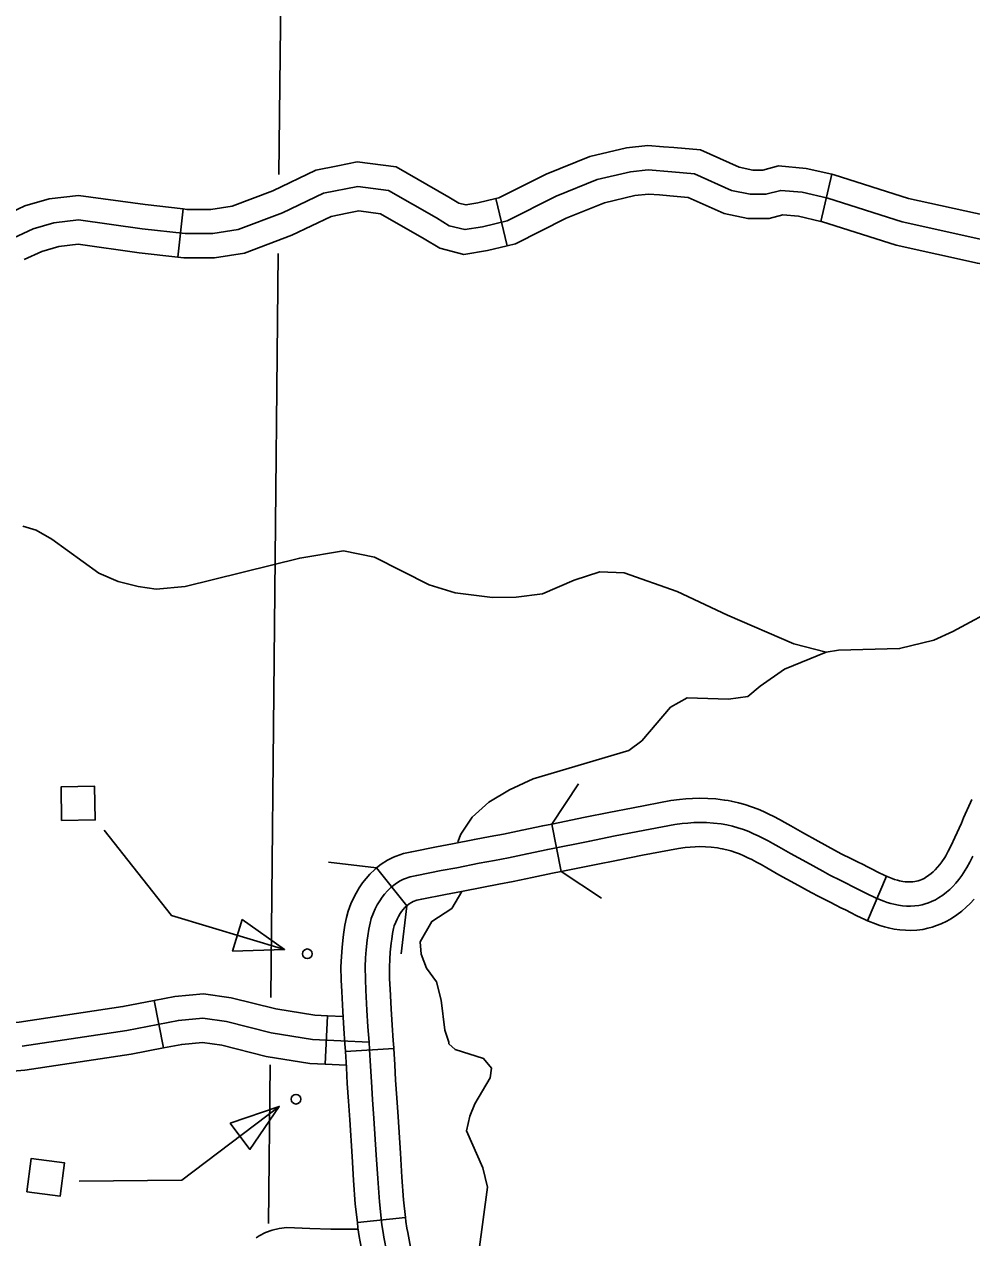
# Model space of a CAD drawing. Extents: x -19 to 366, y -4 to 359.
# Drawn here: x 137.249 to 137.806, y 195.278 to 195.99 of the extents above; entities that cross this region are included whole.
import ezdxf

# ---------------------------------------------------------------- set-up
doc = ezdxf.new("R2010")
doc.units = 0
for name, color, linetype in [('21', 7, 'Continuous'), ('R_Axis Annot', 7, 'Continuous'), ('R_ROW', 7, 'Continuous'), ('R_ROW Annot', 7, 'Continuous'), ('R_Temp Easement', 7, 'Continuous'), ('R_Vert Alg Annot', 7, 'Continuous'), ('Sheet Fence', 7, 'Continuous'), ('T_Indications', 7, 'Continuous')]:
    doc.layers.add(name, color=color, linetype=linetype)

msp = doc.modelspace()

# ---------------------------------------------------------------- linework, layer by layer
at = {"layer": '21'}
for points in [[(137.27141, 195.52273), (137.27107, 195.54244), (137.29083, 195.54279), (137.29118, 195.52308)], [(137.37741, 195.46455), (137.3718, 195.44606), (137.40234, 195.44691)], [(137.37035, 195.34511), (137.382, 195.3297), (137.39929, 195.35487)], [(137.25104, 195.30477), (137.25349, 195.32433), (137.27311, 195.32187), (137.27066, 195.30231)]]:
    msp.add_lwpolyline(points, close=True, dxfattribs=at)
for points in [[(137.40234, 195.44691), (137.33595, 195.46702), (137.29636, 195.517)], [(137.39929, 195.35487), (137.34204, 195.3116), (137.28174, 195.31099)]]:
    msp.add_lwpolyline(points, dxfattribs=at)
for centre in [(137.41574, 195.44447), (137.40904, 195.35914)]:
    msp.add_circle(centre, 0.00284, dxfattribs=at)
at = {"layer": 'R_Axis Annot'}
for points in [[(137.39906, 195.90182), (137.40028, 196.02432)], [(137.39425, 195.41879), (137.3986, 195.85546)], [(137.39293, 195.28619), (137.39385, 195.37924)]]:
    msp.add_lwpolyline(points, dxfattribs=at)
at = {"layer": 'R_ROW'}
for p, q in [((137.55926, 195.52066), (137.56487, 195.49282)), ((137.65824, 195.50635), (137.65824, 195.50635)), ((137.47414, 195.47271), (137.45646, 195.49495)), ((137.74466, 195.46391), (137.75598, 195.48997)), ((137.46648, 195.38883), (137.43812, 195.38716)), ((137.44511, 195.2867), (137.47335, 195.28978))]:
    msp.add_line(p, q, dxfattribs=at)
for points in [[(137.66296, 195.53437), (137.66078, 195.53474), (137.65564, 195.53536), (137.65101, 195.53571), (137.64636, 195.53585), (137.64199, 195.53572), (137.63802, 195.5354), (137.63437, 195.53504), (137.62928, 195.53438), (137.60717, 195.53018), (137.59275, 195.52737), (137.57884, 195.52461), (137.55926, 195.52066)], [(137.75599, 195.48997), (137.75536, 195.49024), (137.75044, 195.49259), (137.74781, 195.49388), (137.74472, 195.49545), (137.7421, 195.49681), (137.73893, 195.49843), (137.73543, 195.50015), (137.72927, 195.50324), (137.72535, 195.50537), (137.71571, 195.51065), (137.70651, 195.51567), (137.69978, 195.51952), (137.69616, 195.52158), (137.69311, 195.52328), (137.68971, 195.52506), (137.68674, 195.52652), (137.6837, 195.52793), (137.68046, 195.52935), (137.6767, 195.53079), (137.67277, 195.53208), (137.66894, 195.53317), (137.66472, 195.53407), (137.66296, 195.53437)], [(137.80596, 195.53495), (137.80525, 195.53335), (137.8012, 195.52421), (137.79989, 195.52108), (137.79605, 195.51277), (137.79382, 195.50814), (137.79213, 195.50481), (137.79065, 195.50192), (137.79009, 195.50095), (137.78847, 195.49851), (137.7873, 195.49693), (137.7859, 195.49527), (137.78454, 195.49377), (137.7834, 195.49265), (137.78222, 195.49161), (137.78084, 195.49057), (137.77889, 195.48928), (137.77799, 195.48875), (137.77667, 195.48813), (137.77559, 195.4877), (137.77454, 195.48735), (137.77348, 195.48707), (137.77249, 195.48685), (137.77134, 195.48672), (137.76975, 195.48664), (137.76815, 195.48666), (137.76693, 195.48675), (137.76548, 195.48697), (137.76349, 195.48738), (137.76234, 195.48768), (137.76067, 195.48818), (137.75914, 195.48869), (137.75637, 195.4898), (137.75598, 195.48997)], [(137.80655, 195.50185), (137.80479, 195.49836), (137.80313, 195.49514), (137.80219, 195.49349), (137.8001, 195.49034), (137.79844, 195.48811), (137.79661, 195.48594), (137.79478, 195.4839), (137.79305, 195.48223), (137.79121, 195.4806), (137.78905, 195.47897), (137.78645, 195.47725), (137.78466, 195.47618), (137.7823, 195.47508), (137.78047, 195.47436), (137.77862, 195.47374), (137.77681, 195.47325), (137.77481, 195.47282), (137.7725, 195.47255), (137.77002, 195.47243), (137.76758, 195.47246), (137.76534, 195.47262), (137.76297, 195.47298), (137.76027, 195.47354), (137.75851, 195.474), (137.75638, 195.47464), (137.75425, 195.47535), (137.75089, 195.47669), (137.74948, 195.47731), (137.74424, 195.4798), (137.74145, 195.48118), (137.73823, 195.48282), (137.73561, 195.48418), (137.73258, 195.48573), (137.72911, 195.48742), (137.72269, 195.49065), (137.71855, 195.4929), (137.7089, 195.49818), (137.69958, 195.50326), (137.69273, 195.50718), (137.68919, 195.5092), (137.68635, 195.51078), (137.68327, 195.5124), (137.68062, 195.5137), (137.67786, 195.51498), (137.67506, 195.51621), (137.67194, 195.51741), (137.66862, 195.51849), (137.66551, 195.51938), (137.66205, 195.52012), (137.65875, 195.52067), (137.65425, 195.52122), (137.65026, 195.52152), (137.64635, 195.52164), (137.64276, 195.52153), (137.63928, 195.52125), (137.63598, 195.52093), (137.63152, 195.52035), (137.60985, 195.51623), (137.59549, 195.51343), (137.58162, 195.51068), (137.5569, 195.5057), (137.54485, 195.50316), (137.53384, 195.50079), (137.52562, 195.49926), (137.51657, 195.49762), (137.50363, 195.49503), (137.49425, 195.49331), (137.48001, 195.49046), (137.47613, 195.48959), (137.47284, 195.48847), (137.47219, 195.48821), (137.46988, 195.48704), (137.4673, 195.48542), (137.46473, 195.48338), (137.46277, 195.48145), (137.4611, 195.47956), (137.45962, 195.47771), (137.45824, 195.47561), (137.45682, 195.47324), (137.45561, 195.4709), (137.45452, 195.46847), (137.45329, 195.46511), (137.45259, 195.46252), (137.45185, 195.45885), (137.45127, 195.45508), (137.45092, 195.4525), (137.45031, 195.44683), (137.44993, 195.4421), (137.44972, 195.43678), (137.44989, 195.4294), (137.45015, 195.42309), (137.45076, 195.41144), (137.45136, 195.40162), (137.45199, 195.39269)], [(137.55926, 195.52066), (137.55403, 195.51961), (137.54189, 195.51705), (137.53105, 195.51472), (137.52305, 195.51323), (137.51391, 195.51157), (137.50095, 195.50898), (137.49158, 195.50726), (137.47705, 195.50436), (137.47226, 195.50328), (137.46793, 195.5018), (137.46637, 195.50118), (137.46289, 195.49943), (137.45907, 195.49703), (137.45646, 195.49495)], [(137.56487, 195.49282), (137.58441, 195.49675), (137.59823, 195.49949), (137.61254, 195.50228), (137.63376, 195.50632), (137.63758, 195.50681), (137.64054, 195.50711), (137.64353, 195.50734), (137.64634, 195.50742), (137.64952, 195.50733), (137.65286, 195.50708), (137.65671, 195.50661), (137.65824, 195.50635)], [(137.65824, 195.50635), (137.65939, 195.50616), (137.66208, 195.50559), (137.66446, 195.50491), (137.66718, 195.50402), (137.66965, 195.50307), (137.67203, 195.50202), (137.67451, 195.50088), (137.67683, 195.49974), (137.67959, 195.49828), (137.68223, 195.49682), (137.68569, 195.49485), (137.69265, 195.49086), (137.70209, 195.48572), (137.71175, 195.48042), (137.71611, 195.47806), (137.7228, 195.4747), (137.72622, 195.47302), (137.72911, 195.47155), (137.73174, 195.47019), (137.73509, 195.46848), (137.73804, 195.46702), (137.74359, 195.46438), (137.74466, 195.46392)], [(137.45646, 195.49495), (137.4553, 195.49403), (137.45245, 195.49123), (137.45023, 195.4887), (137.44812, 195.48607), (137.44621, 195.48317), (137.44441, 195.48016), (137.44281, 195.47708), (137.44135, 195.47382), (137.43974, 195.46942), (137.43876, 195.4658), (137.43786, 195.46133), (137.43721, 195.4571), (137.43682, 195.45422), (137.43617, 195.44816), (137.43575, 195.44296), (137.4355, 195.43691), (137.43569, 195.42894), (137.43596, 195.42242), (137.43658, 195.41064), (137.43719, 195.4007), (137.43781, 195.39171), (137.43811, 195.38742), (137.43812, 195.38716)], [(137.56487, 195.49282), (137.55977, 195.49179), (137.54781, 195.48927), (137.53663, 195.48686), (137.52819, 195.48529), (137.51924, 195.48367), (137.5063, 195.48108), (137.49693, 195.47936), (137.48296, 195.47657), (137.47999, 195.4759), (137.47792, 195.47519), (137.47687, 195.47466), (137.47553, 195.47381), (137.47414, 195.47271)], [(137.80732, 195.4766), (137.80501, 195.47404), (137.8027, 195.4718), (137.8002, 195.46959), (137.79726, 195.46737), (137.79401, 195.46522), (137.79132, 195.46362), (137.78793, 195.46203), (137.78536, 195.46101), (137.78271, 195.46012), (137.78014, 195.45944), (137.77714, 195.45879), (137.77366, 195.45839), (137.77028, 195.45823), (137.767, 195.45826), (137.76376, 195.45849), (137.76045, 195.459), (137.75706, 195.4597), (137.75467, 195.46032), (137.75208, 195.4611), (137.74936, 195.462), (137.74542, 195.46359), (137.74466, 195.46391)], [(137.47416, 195.47273), (137.4731, 195.47168), (137.47198, 195.47042), (137.47112, 195.46934), (137.47027, 195.46805), (137.46923, 195.46631), (137.46841, 195.46473), (137.46769, 195.46313), (137.46684, 195.46081), (137.46642, 195.45925), (137.46584, 195.45637), (137.46533, 195.45306), (137.46503, 195.45079), (137.46446, 195.4455), (137.46412, 195.44124), (137.46393, 195.43666), (137.46409, 195.42986), (137.46434, 195.42375), (137.46494, 195.41225), (137.46554, 195.40255), (137.46616, 195.39366), (137.46646, 195.38921), (137.46648, 195.38882)], [(137.45199, 195.39269), (137.45228, 195.38832), (137.45286, 195.37848), (137.4534, 195.36932), (137.45411, 195.3589), (137.45485, 195.34789), (137.4562, 195.32647), (137.45712, 195.31251), (137.45807, 195.29887), (137.45954, 195.28543), (137.46022, 195.28095), (137.46075, 195.27815), (137.46249, 195.26915)], [(137.43812, 195.38715), (137.43868, 195.37765), (137.43922, 195.36842), (137.43994, 195.35794), (137.44067, 195.34697), (137.44202, 195.32556), (137.44294, 195.31155), (137.44392, 195.29761), (137.44511, 195.2867)], [(137.47335, 195.28978), (137.47222, 195.30014), (137.47129, 195.31347), (137.47037, 195.32738), (137.46902, 195.34881), (137.46828, 195.35986), (137.46757, 195.37022), (137.46704, 195.37931), (137.46648, 195.38883)], [(137.47335, 195.28978), (137.47363, 195.28727), (137.47422, 195.28335), (137.4747, 195.28082), (137.47633, 195.27238), (137.47759, 195.26779), (137.47936, 195.26239), (137.48082, 195.2582), (137.48231, 195.25437), (137.4841, 195.25018), (137.48727, 195.24345), (137.49002, 195.23806), (137.49253, 195.23327), (137.49615, 195.22681), (137.49912, 195.22182), (137.5046, 195.21248), (137.50696, 195.20853), (137.5096, 195.2041)], [(137.44511, 195.2867), (137.44545, 195.2836), (137.44621, 195.27856), (137.4468, 195.27547), (137.44865, 195.26593), (137.45037, 195.2596), (137.45245, 195.25328), (137.45416, 195.24838), (137.45601, 195.24363), (137.45818, 195.23854), (137.46175, 195.23095), (137.46479, 195.225), (137.46755, 195.21973), (137.47154, 195.21261), (137.47466, 195.20737), (137.48016, 195.19799), (137.48258, 195.19395), (137.4852, 195.18955)]]:
    msp.add_lwpolyline(points, dxfattribs=at)
at = {"layer": 'R_ROW Annot'}
for p, q in [((137.33126, 195.38922), (137.3258, 195.4171)), ((137.42631, 195.37967), (137.42764, 195.40805))]:
    msp.add_line(p, q, dxfattribs=at)
for points in [[(137.3258, 195.4171), (137.338, 195.41948), (137.35481, 195.42101), (137.37095, 195.4187), (137.39732, 195.41211), (137.4202, 195.4084), (137.42764, 195.40805)], [(137.22845, 195.40292), (137.24653, 195.40442), (137.30742, 195.4135), (137.3258, 195.4171)], [(137.24817, 195.39031), (137.30983, 195.3995), (137.34001, 195.4054), (137.35444, 195.40672), (137.36822, 195.40475), (137.39446, 195.39818), (137.41873, 195.39425), (137.45199, 195.39269)], [(137.42764, 195.40805), (137.43674, 195.40762)], [(137.33126, 195.38922), (137.34202, 195.39132), (137.35408, 195.39242), (137.36548, 195.39079), (137.39159, 195.38426), (137.41726, 195.38009), (137.42631, 195.37967)], [(137.23081, 195.37461), (137.24981, 195.37619), (137.31225, 195.38549), (137.33126, 195.38922)], [(137.42631, 195.37967), (137.4386, 195.37909)], [(137.38562, 195.27783), (137.38738, 195.27899), (137.39119, 195.2809), (137.39515, 195.28234), (137.39926, 195.28331), (137.40375, 195.28382), (137.41728, 195.28324), (137.42964, 195.28294), (137.4454, 195.28284)]]:
    msp.add_lwpolyline(points, dxfattribs=at)
at = {"layer": 'R_Temp Easement'}
for points in [[(137.91746, 195.70758), (137.89263, 195.68634), (137.86812, 195.66993), (137.82322, 195.64888), (137.79493, 195.63359), (137.7836, 195.62861), (137.76358, 195.6236), (137.72766, 195.62269), (137.72048, 195.62152), (137.69595, 195.61155), (137.68162, 195.60163), (137.67447, 195.59553), (137.66313, 195.59397), (137.63892, 195.59463), (137.62912, 195.58927), (137.61219, 195.56948), (137.60465, 195.56376), (137.54838, 195.54721), (137.53442, 195.54071), (137.52235, 195.53345), (137.51256, 195.52468), (137.5058, 195.51479), (137.50415, 195.51017)], [(137.72048, 195.62152), (137.70155, 195.62637), (137.66252, 195.64327), (137.63296, 195.65718), (137.6019, 195.66805), (137.58753, 195.66875), (137.57243, 195.66375), (137.55393, 195.65571), (137.53844, 195.65375), (137.52445, 195.65369), (137.5025, 195.65625), (137.48735, 195.66112), (137.45513, 195.67729), (137.43697, 195.68101), (137.41127, 195.67673), (137.34403, 195.66014), (137.32702, 195.65855), (137.31643, 195.66002), (137.30469, 195.663), (137.29332, 195.66789), (137.26563, 195.68787), (137.25653, 195.69314), (137.24857, 195.69539)], [(137.50651, 195.48112), (137.50063, 195.47108), (137.48883, 195.46349), (137.48207, 195.4516), (137.48258, 195.44417), (137.48574, 195.43602), (137.49164, 195.42801), (137.49444, 195.41735), (137.49645, 195.39961), (137.4988, 195.39264)], [(137.49881, 195.39263), (137.49882, 195.39165), (137.50261, 195.38826), (137.51928, 195.38302), (137.52384, 195.37735), (137.52311, 195.37165), (137.5141, 195.35644), (137.51111, 195.34923), (137.50926, 195.34049), (137.51882, 195.31891), (137.52151, 195.30755), (137.5164, 195.2696), (137.51757, 195.26126)]]:
    msp.add_lwpolyline(points, dxfattribs=at)
at = {"layer": 'R_Vert Alg Annot'}
for points in [[(137.55926, 195.52066), (137.57498, 195.54433)], [(137.42824, 195.49818), (137.45646, 195.49495)], [(137.58853, 195.47709), (137.56487, 195.49282)], [(137.47414, 195.47271), (137.4709, 195.44449)]]:
    msp.add_lwpolyline(points, dxfattribs=at)
at = {"layer": 'Sheet Fence'}
for points in [[(139.44064, 1.53154), (139.25106, 10.14733), (139.06082, 18.76327), (138.86992, 27.37935), (138.67836, 35.99557), (138.48613, 44.61194), (138.29325, 53.22845), (138.09971, 61.84511), (137.9055, 70.46191), (137.71065, 79.07885), (137.51513, 87.69595), (137.31896, 96.31318), (137.12214, 104.93057), (136.92466, 113.54809), (136.72653, 122.16577), (136.52775, 130.78359), (136.32832, 139.40156), (136.12824, 148.01968), (135.9275, 156.63794), (135.72612, 165.25636), (135.5241, 173.87492), (135.32143, 182.49362), (135.11811, 191.11248), (134.91415, 199.73149), (134.70954, 208.35064), (134.50429, 216.96995), (134.2984, 225.5894), (134.09187, 234.209), (133.8847, 242.82876), (133.6769, 251.44866), (133.46845, 260.06872), (133.25937, 268.68892), (133.04965, 277.30928), (132.8393, 285.92978), (132.62831, 294.55044), (132.41669, 303.17125), (132.20444, 311.79221), (131.99156, 320.41333), (131.77805, 329.0346), (131.56391, 337.65601), (131.34914, 346.27759)], [(0, 189.51617), (7.11214, 189.52059), (14.22427, 189.53386), (21.33637, 189.55597), (28.44845, 189.58693), (35.56048, 189.62672), (42.67245, 189.67537), (49.78436, 189.73285), (56.89619, 189.79918), (64.00793, 189.87436), (71.11958, 189.95838), (78.23111, 190.05124), (85.34253, 190.15294), (92.45381, 190.26349), (99.56495, 190.38288), (106.67593, 190.51112), (113.78675, 190.6482), (120.89739, 190.79412), (128.00785, 190.94888), (135.11811, 191.11248), (142.22816, 191.28493), (149.33799, 191.46621), (156.44759, 191.65634), (163.55694, 191.85531), (170.66605, 192.06312), (177.77489, 192.27977), (184.88345, 192.50526), (191.99173, 192.73959), (199.09971, 192.98276), (206.20739, 193.23477), (213.31474, 193.49561), (220.42177, 193.7653), (227.52845, 194.04382), (234.63479, 194.33118), (241.74076, 194.62738), (248.84635, 194.93241), (255.95157, 195.24628), (263.05638, 195.56898), (270.16079, 195.90052), (277.26478, 196.24089), (284.36834, 196.5901), (291.47147, 196.94814), (298.57414, 197.31501), (305.67635, 197.69072), (312.77809, 198.07525), (319.87934, 198.46862), (326.9801, 198.87082), (334.08035, 199.28185), (341.18009, 199.7017)]]:
    msp.add_spline(points, degree=3, dxfattribs=at)
at = {"layer": 'T_Indications'}
for p, q in [((137.72377, 195.90198), (137.71738, 195.8743)), ((137.34282, 195.88164), (137.33961, 195.85341)), ((137.52642, 195.88771), (137.53305, 195.86009))]:
    msp.add_line(p, q, dxfattribs=at)
for points in [[(137.62489, 195.91818), (137.6158, 195.91894), (137.6032, 195.91754), (137.58172, 195.91248), (137.55599, 195.90206), (137.52814, 195.88813), (137.52642, 195.88771)], [(137.72377, 195.90198), (137.70869, 195.90547), (137.69254, 195.90694), (137.68326, 195.90446), (137.67738, 195.90446), (137.66937, 195.90615), (137.64668, 195.9163), (137.63102, 195.91767), (137.62489, 195.91818)], [(137.52642, 195.88771), (137.51581, 195.88516), (137.50885, 195.884), (137.50463, 195.88506), (137.49881, 195.88864), (137.46794, 195.90629), (137.44498, 195.90925), (137.43361, 195.90698)], [(137.81185, 195.86374), (137.76519, 195.87412), (137.72141, 195.88795), (137.70643, 195.89141), (137.69376, 195.89256), (137.68512, 195.89026), (137.6759, 195.89026), (137.66496, 195.89256), (137.64307, 195.90236), (137.62982, 195.90351), (137.61599, 195.90467), (137.60562, 195.90351), (137.58604, 195.8989), (137.56184, 195.8891), (137.53304, 195.87469), (137.51864, 195.87124), (137.50827, 195.86951), (137.49905, 195.87181), (137.49156, 195.87642), (137.46333, 195.89256), (137.44548, 195.89487), (137.42531, 195.89083), (137.40112, 195.87931), (137.3752, 195.86951), (137.36022, 195.8672), (137.34409, 195.8672), (137.31874, 195.87008), (137.2813, 195.87527), (137.2669, 195.87354), (137.2548, 195.87008), (137.23752, 195.86201)], [(137.43361, 195.90698), (137.4208, 195.90441), (137.39554, 195.89238), (137.37157, 195.88332), (137.35913, 195.88141), (137.34489, 195.88141), (137.34282, 195.88164)], [(137.81923, 195.87704), (137.8144, 195.87773), (137.76888, 195.88785), (137.72516, 195.90166), (137.72377, 195.90198)], [(137.34282, 195.88164), (137.32052, 195.88418), (137.28143, 195.88959), (137.26408, 195.88751), (137.24981, 195.88343), (137.23747, 195.87767)], [(137.62252, 195.88987), (137.61619, 195.8904), (137.60804, 195.88949), (137.59036, 195.88533), (137.56769, 195.87615), (137.53794, 195.86126), (137.53305, 195.86009)], [(137.71738, 195.8743), (137.70418, 195.87735), (137.69499, 195.87819), (137.68698, 195.87605), (137.67442, 195.87605), (137.66054, 195.87898), (137.63945, 195.88842), (137.62861, 195.88936), (137.62252, 195.88987)], [(137.43919, 195.87912), (137.42983, 195.87725), (137.4067, 195.86623), (137.37883, 195.85569), (137.36131, 195.853), (137.34328, 195.853), (137.33961, 195.85341)], [(137.53305, 195.86009), (137.52147, 195.85731), (137.50769, 195.85501), (137.49347, 195.85856), (137.48431, 195.86421), (137.45873, 195.87883), (137.44597, 195.88048), (137.43919, 195.87912)], [(137.81521, 195.84891), (137.8093, 195.84976), (137.7615, 195.86039), (137.71767, 195.87424), (137.71738, 195.8743)], [(137.33961, 195.85341), (137.31697, 195.85599), (137.28117, 195.86095), (137.26971, 195.85957), (137.25979, 195.85674), (137.24949, 195.85193)]]:
    msp.add_lwpolyline(points, dxfattribs=at)

doc.saveas('drawing.dxf')
